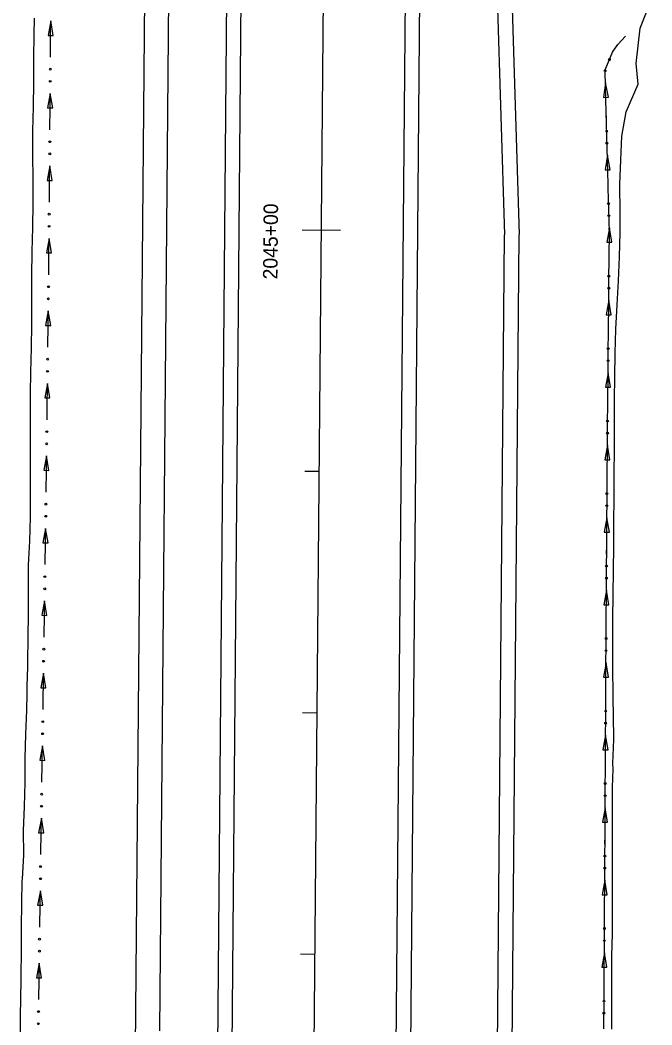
# Model space of a CAD drawing. Extents: x 1611108 to 1749517, y 619561 to 797725.
# Drawn here: x 1713475.7 to 1713737.6, y 761192.4 to 761608.7 of the extents above; entities that cross this region are included whole.
import ezdxf

# ---------------------------------------------------------------- set-up
doc = ezdxf.new("R2010")
doc.units = 0
for name, color, linetype in [('R_Ditch', 7, 'Continuous'), ('R_Horz Alg', 7, 'Continuous'), ('R_Horz Alg Stationing', 7, 'Continuous'), ('R_Proposed Const Limits', 7, 'Continuous'), ('R_Proposed Road', 7, 'Continuous')]:
    doc.layers.add(name, color=color, linetype=linetype)

msp = doc.modelspace()

# ---------------------------------------------------------------- linework, layer by layer
at = {"layer": 'R_Ditch'}
for p, q in [((1713488.44, 761608.4), (1713487.35, 761602.41)), ((1713489.46, 761602.39), (1713488.44, 761608.4)), ((1713487.35, 761602.41), (1713489.46, 761602.39)), ((1713718.4, 761582.75), (1713717.49, 761576.73)), ((1713719.61, 761576.78), (1713718.4, 761582.75)), ((1713488.24, 761578.36), (1713487.14, 761572.37)), ((1713489.25, 761572.36), (1713488.24, 761578.36)), ((1713717.49, 761576.73), (1713719.61, 761576.78)), ((1713487.14, 761572.37), (1713489.25, 761572.36)), ((1713719.15, 761552.72), (1713718.24, 761546.7)), ((1713720.36, 761546.75), (1713719.15, 761552.72)), ((1713488, 761548.33), (1713486.9, 761542.34)), ((1713489.01, 761542.32), (1713488, 761548.33)), ((1713718.24, 761546.7), (1713720.36, 761546.75)), ((1713486.9, 761542.34), (1713489.01, 761542.32)), ((1713719.99, 761522.69), (1713718.89, 761516.7)), ((1713721.01, 761516.69), (1713719.99, 761522.69)), ((1713487.73, 761518.29), (1713486.62, 761512.3)), ((1713488.74, 761512.28), (1713487.73, 761518.29)), ((1713718.89, 761516.7), (1713721.01, 761516.69)), ((1713486.62, 761512.3), (1713488.74, 761512.28)), ((1713719.72, 761492.66), (1713718.61, 761486.67)), ((1713720.72, 761486.65), (1713719.72, 761492.66)), ((1713487.43, 761488.25), (1713486.31, 761482.26)), ((1713488.43, 761482.24), (1713487.43, 761488.25)), ((1713718.61, 761486.67), (1713720.72, 761486.65)), ((1713486.31, 761482.26), (1713488.43, 761482.24)), ((1713719.44, 761462.62), (1713718.33, 761456.63)), ((1713720.44, 761456.61), (1713719.44, 761462.62)), ((1713487.1, 761458.22), (1713485.97, 761452.23)), ((1713488.09, 761452.2), (1713487.1, 761458.22)), ((1713718.33, 761456.63), (1713720.44, 761456.61)), ((1713485.97, 761452.23), (1713488.09, 761452.2)), ((1713719.18, 761432.58), (1713718.08, 761426.59)), ((1713720.19, 761426.58), (1713719.18, 761432.58)), ((1713486.73, 761428.18), (1713485.6, 761422.19)), ((1713487.72, 761422.17), (1713486.73, 761428.18)), ((1713718.08, 761426.59), (1713720.19, 761426.58)), ((1713485.6, 761422.19), (1713487.72, 761422.17)), ((1713718.96, 761402.55), (1713717.86, 761396.55)), ((1713719.98, 761396.54), (1713718.96, 761402.55)), ((1713486.34, 761398.15), (1713485.2, 761392.16)), ((1713487.31, 761392.13), (1713486.34, 761398.15)), ((1713717.86, 761396.55), (1713719.98, 761396.54)), ((1713485.2, 761392.16), (1713487.31, 761392.13)), ((1713718.77, 761372.51), (1713717.68, 761366.52)), ((1713719.79, 761366.5), (1713718.77, 761372.51)), ((1713485.91, 761368.11), (1713484.76, 761362.13)), ((1713486.88, 761362.1), (1713485.91, 761368.11)), ((1713717.68, 761366.52), (1713719.79, 761366.5)), ((1713484.76, 761362.13), (1713486.88, 761362.1)), ((1713718.6, 761342.47), (1713717.51, 761336.48)), ((1713719.62, 761336.47), (1713718.6, 761342.47)), ((1713485.46, 761338.08), (1713484.32, 761332.09)), ((1713486.43, 761332.06), (1713485.46, 761338.08)), ((1713717.51, 761336.48), (1713719.62, 761336.47)), ((1713484.32, 761332.09), (1713486.43, 761332.06)), ((1713718.42, 761312.43), (1713717.33, 761306.44)), ((1713719.45, 761306.43), (1713718.42, 761312.43)), ((1713485.02, 761308.04), (1713483.87, 761302.06)), ((1713485.99, 761302.03), (1713485.02, 761308.04)), ((1713717.33, 761306.44), (1713719.45, 761306.43)), ((1713483.87, 761302.06), (1713485.99, 761302.03)), ((1713718.25, 761282.4), (1713717.16, 761276.4)), ((1713719.28, 761276.39), (1713718.25, 761282.4)), ((1713484.58, 761278.01), (1713483.43, 761272.02)), ((1713485.55, 761271.99), (1713484.58, 761278.01)), ((1713717.16, 761276.4), (1713719.28, 761276.39)), ((1713483.43, 761272.02), (1713485.55, 761271.99)), ((1713718.08, 761252.36), (1713716.99, 761246.37)), ((1713719.1, 761246.35), (1713718.08, 761252.36)), ((1713484.14, 761247.97), (1713482.99, 761241.99)), ((1713485.11, 761241.96), (1713484.14, 761247.97)), ((1713716.99, 761246.37), (1713719.1, 761246.35)), ((1713482.99, 761241.99), (1713485.11, 761241.96)), ((1713717.91, 761222.32), (1713716.82, 761216.33)), ((1713718.93, 761216.32), (1713717.91, 761222.32)), ((1713483.69, 761217.94), (1713482.55, 761211.95)), ((1713484.66, 761211.92), (1713483.69, 761217.94)), ((1713716.82, 761216.33), (1713718.93, 761216.32)), ((1713482.55, 761211.95), (1713484.66, 761211.92))]:
    msp.add_line(p, q, dxfattribs=at)
for points in [[(1713488.35, 761593.4), (1713488.41, 761602.46), (1713488.44, 761608.4)], [(1713717.73, 761190.74), (1713717.75, 761194.46), (1713717.79, 761200.74), (1713717.83, 761209.32), (1713717.84, 761210.74), (1713717.89, 761219.03), (1713717.9, 761220.74), (1713717.91, 761221.62), (1713717.91, 761221.64), (1713717.93, 761225.07), (1713717.96, 761230.74), (1713717.96, 761230.75), (1713718.01, 761240.74), (1713718.07, 761250.19), (1713718.07, 761250.74), (1713718.13, 761260.74), (1713718.19, 761270.74), (1713718.24, 761280.74), (1713718.3, 761290.74), (1713718.34, 761298.55), (1713718.36, 761300.74), (1713718.42, 761310.74), (1713718.47, 761320.74), (1713718.51, 761327.55), (1713718.53, 761330.74), (1713718.58, 761338.75), (1713718.59, 761340.73), (1713718.64, 761350.73), (1713718.7, 761360.73), (1713718.76, 761370.73), (1713718.82, 761380.73), (1713718.88, 761390.73), (1713718.95, 761400.73), (1713718.95, 761400.77), (1713719.02, 761410.73), (1713719.08, 761420.08), (1713719.09, 761420.24), (1713719.09, 761420.73), (1713719.17, 761430.73), (1713719.25, 761440.73), (1713719.33, 761450.73), (1713719.34, 761451.89), (1713719.42, 761460.73), (1713719.51, 761470.73), (1713719.61, 761480.73), (1713719.71, 761490.73), (1713719.81, 761500.73), (1713719.91, 761510.73), (1713719.98, 761520.73), (1713719.71, 761530.73), (1713719.5, 761538.96), (1713719.45, 761540.74), (1713719.2, 761550.74), (1713718.95, 761560.74), (1713718.7, 761570.74), (1713718.45, 761580.75), (1713718.21, 761588.1), (1713721.35, 761595.45), (1713723.56, 761598.66), (1713726.61, 761602.07)], [(1713722.31, 761596.84), (1713723.56, 761598.66), (1713726.61, 761602.07)], [(1713722.29, 761596.81), (1713722.31, 761596.84)], [(1713488.35, 761593.36), (1713488.35, 761593.4)], [(1713718.77, 761567.75), (1713718.7, 761570.74), (1713718.45, 761580.75), (1713718.39, 761582.75)], [(1713488.13, 761563.36), (1713488.2, 761572.46), (1713488.24, 761578.36)], [(1713718.77, 761567.72), (1713718.77, 761567.75)], [(1713488.13, 761563.33), (1713488.13, 761563.36)], [(1713719.53, 761537.73), (1713719.5, 761538.96), (1713719.45, 761540.74), (1713719.2, 761550.74), (1713719.15, 761552.72)], [(1713487.87, 761533.33), (1713487.94, 761540.69), (1713487.95, 761542.47), (1713488, 761548.33)], [(1713719.53, 761537.69), (1713719.53, 761537.73)], [(1713487.87, 761533.29), (1713487.87, 761533.33)], [(1713719.88, 761507.69), (1713719.91, 761510.73), (1713719.98, 761520.73), (1713719.92, 761522.69)], [(1713487.59, 761503.29), (1713487.68, 761512.47), (1713487.73, 761518.29)], [(1713719.88, 761507.66), (1713719.88, 761507.69)], [(1713487.59, 761503.25), (1713487.59, 761503.29)], [(1713719.58, 761477.66), (1713719.61, 761480.73), (1713719.71, 761490.73), (1713719.72, 761492.66)], [(1713487.27, 761473.25), (1713487.37, 761482.47), (1713487.43, 761488.25)], [(1713719.58, 761477.62), (1713719.58, 761477.66)], [(1713487.27, 761473.22), (1713487.27, 761473.25)], [(1713719.31, 761447.62), (1713719.33, 761450.73), (1713719.34, 761451.89), (1713719.42, 761460.73), (1713719.44, 761462.62)], [(1713486.92, 761443.22), (1713487.03, 761452.47), (1713487.05, 761453.63), (1713487.1, 761458.22)], [(1713719.31, 761447.58), (1713719.31, 761447.62)], [(1713486.92, 761443.18), (1713486.92, 761443.22)], [(1713719.07, 761417.58), (1713719.08, 761420.08), (1713719.09, 761420.24), (1713719.09, 761420.73), (1713719.17, 761430.73), (1713719.18, 761432.58)], [(1713486.54, 761413.18), (1713486.66, 761422.47), (1713486.73, 761428.18)], [(1713719.07, 761417.55), (1713719.07, 761417.58)], [(1713486.54, 761413.14), (1713486.54, 761413.18)], [(1713718.86, 761387.55), (1713718.88, 761390.73), (1713718.95, 761400.73), (1713718.95, 761400.77), (1713718.96, 761402.55)], [(1713486.13, 761383.15), (1713486.26, 761392.47), (1713486.34, 761398.15)], [(1713718.86, 761387.51), (1713718.86, 761387.55)], [(1713486.13, 761383.11), (1713486.13, 761383.15)], [(1713718.68, 761357.51), (1713718.7, 761360.73), (1713718.76, 761370.73), (1713718.77, 761372.51)], [(1713485.69, 761353.11), (1713485.82, 761362.48), (1713485.91, 761368.11)], [(1713718.68, 761357.47), (1713718.68, 761357.51)], [(1713485.69, 761353.07), (1713485.69, 761353.11)], [(1713718.51, 761327.47), (1713718.51, 761327.55), (1713718.53, 761330.74), (1713718.58, 761338.75), (1713718.59, 761340.73), (1713718.6, 761342.47)], [(1713485.24, 761323.08), (1713485.33, 761329.3), (1713485.38, 761332.48), (1713485.46, 761338.08)], [(1713718.51, 761327.43), (1713718.51, 761327.47)], [(1713485.24, 761323.04), (1713485.24, 761323.08)], [(1713718.34, 761297.43), (1713718.34, 761298.55), (1713718.36, 761300.74), (1713718.42, 761310.74), (1713718.42, 761312.43)], [(1713484.8, 761293.04), (1713484.91, 761300.29), (1713484.94, 761302.48), (1713485.02, 761308.04)], [(1713718.34, 761297.4), (1713718.34, 761297.43)], [(1713484.8, 761293), (1713484.8, 761293.04)], [(1713718.17, 761267.4), (1713718.19, 761270.74), (1713718.24, 761280.74), (1713718.25, 761282.4)], [(1713484.36, 761263.01), (1713484.5, 761272.48), (1713484.58, 761278.01)], [(1713718.17, 761267.36), (1713718.17, 761267.4)], [(1713484.36, 761262.97), (1713484.36, 761263.01)], [(1713717.99, 761237.36), (1713718.01, 761240.74), (1713718.07, 761250.19), (1713718.07, 761250.74), (1713718.08, 761252.36)], [(1713483.92, 761232.97), (1713484.06, 761242.49), (1713484.14, 761247.97)], [(1713717.99, 761237.32), (1713717.99, 761237.36)], [(1713483.92, 761232.94), (1713483.92, 761232.97)], [(1713717.82, 761207.32), (1713717.83, 761209.32), (1713717.84, 761210.74), (1713717.89, 761219.03), (1713717.9, 761220.74), (1713717.91, 761221.62), (1713717.91, 761221.64), (1713717.91, 761222.32)], [(1713483.47, 761202.94), (1713483.59, 761211.07), (1713483.61, 761212.49), (1713483.69, 761217.94)], [(1713717.82, 761207.28), (1713717.82, 761207.32)], [(1713483.47, 761202.9), (1713483.47, 761202.94)]]:
    msp.add_lwpolyline(points, dxfattribs=at)
for centre in [(1713720.01, 761592.4), (1713488.27, 761588.38), (1713718.19, 761587.75), (1713488.24, 761583.37), (1713718.86, 761562.73), (1713488.05, 761558.34), (1713718.98, 761557.72), (1713488.01, 761553.33), (1713719.62, 761532.7), (1713487.79, 761528.31), (1713719.76, 761527.7), (1713487.75, 761523.3), (1713719.79, 761502.67), (1713487.5, 761498.27), (1713719.74, 761497.66), (1713487.45, 761493.26), (1713719.49, 761472.64), (1713487.18, 761468.23), (1713719.45, 761467.63), (1713487.12, 761463.22), (1713719.23, 761442.6), (1713486.82, 761438.2), (1713719.19, 761437.59), (1713486.76, 761433.19), (1713718.99, 761412.56), (1713486.44, 761408.16), (1713718.96, 761407.55), (1713486.37, 761403.15), (1713718.79, 761382.52), (1713486.02, 761378.13), (1713718.76, 761377.51), (1713485.94, 761373.12), (1713718.62, 761352.49), (1713485.58, 761348.09), (1713718.59, 761347.48), (1713485.5, 761343.08), (1713718.45, 761322.45), (1713485.13, 761318.06), (1713718.42, 761317.44), (1713485.06, 761313.05), (1713718.27, 761292.41), (1713484.69, 761288.02), (1713718.25, 761287.4), (1713484.62, 761283.01), (1713718.1, 761262.37), (1713484.25, 761257.99), (1713718.07, 761257.36), (1713484.17, 761252.98), (1713717.93, 761232.34), (1713483.81, 761227.95), (1713717.9, 761227.33), (1713483.73, 761222.94), (1713717.76, 761202.3), (1713483.36, 761197.92), (1713717.73, 761197.29), (1713483.29, 761192.91)]:
    msp.add_circle(centre, 0.375, dxfattribs=at)
at = {"layer": 'R_Horz Alg'}
msp.add_line((1713561.33, 757021.94), (1713607.03, 762259.43), dxfattribs=at)
at = {"layer": 'R_Horz Alg Stationing'}
for points in [[(1713592.59, 761521.84), (1713608.59, 761521.7)], [(1713593.72, 761421.83), (1713599.72, 761421.78)], [(1713592.85, 761321.83), (1713598.85, 761321.78)], [(1713591.98, 761221.84), (1713597.98, 761221.78)]]:
    msp.add_lwpolyline(points, dxfattribs=at)
at = {"layer": 'R_Proposed Const Limits'}
for points in [[(1713720.95, 761190.71), (1713720.95, 761194.43), (1713720.96, 761200.71), (1713720.97, 761209.29), (1713720.97, 761210.71), (1713721, 761219.01), (1713721.03, 761220.71), (1713721.05, 761221.59), (1713721.05, 761221.61), (1713721.11, 761225.04), (1713721.23, 761230.71), (1713721.23, 761230.72), (1713721.28, 761240.71), (1713721.3, 761250.17), (1713721.3, 761250.71), (1713721.33, 761260.71), (1713721.32, 761270.71), (1713721.28, 761280.71), (1713721.25, 761290.71), (1713721.5, 761298.52), (1713721.43, 761300.71), (1713721.77, 761310.71), (1713721.64, 761320.71), (1713721.55, 761327.53), (1713721.51, 761330.71), (1713721.46, 761338.73), (1713721.46, 761340.71), (1713721.45, 761350.71), (1713721.46, 761360.71), (1713721.63, 761370.71), (1713721.74, 761380.71), (1713721.82, 761390.71), (1713721.86, 761400.71), (1713721.86, 761400.75), (1713721.92, 761410.71), (1713722, 761420.05), (1713722, 761420.22), (1713722, 761420.71), (1713722.09, 761430.71), (1713722.1, 761440.71), (1713722.11, 761450.71), (1713722.11, 761451.87), (1713722.24, 761460.71), (1713722.42, 761470.71), (1713722.73, 761480.7), (1713723.26, 761490.7), (1713723.78, 761500.7), (1713724.22, 761510.69), (1713724.48, 761520.69), (1713724.42, 761530.69), (1713724.37, 761538.92), (1713724.39, 761540.69), (1713724.8, 761550.69), (1713725.22, 761560.69), (1713726.99, 761570.67), (1713731.91, 761582.23), (1713731.03, 761590.69), (1713732.8, 761605.42), (1713737.62, 761617.78)], [(1713475.74, 761182.85), (1713475.97, 761192.85), (1713475.94, 761196.57), (1713476.02, 761202.85), (1713476.13, 761211.43), (1713476.15, 761212.85), (1713476.28, 761222.84), (1713476.35, 761230.64), (1713476.37, 761232.84), (1713476.37, 761232.85), (1713476.46, 761242.84), (1713476.65, 761252.3), (1713476.7, 761252.84), (1713477.25, 761262.84), (1713477.17, 761272.84), (1713477.5, 761282.84), (1713477.91, 761292.83), (1713477.9, 761300.65), (1713477.85, 761302.83), (1713478.09, 761312.83), (1713478.48, 761322.83), (1713478.61, 761329.65), (1713478.69, 761332.83), (1713478.94, 761340.84), (1713479, 761342.83), (1713479.13, 761352.83), (1713479.25, 761362.83), (1713479.19, 761372.83), (1713479.22, 761382.83), (1713479.79, 761392.82), (1713480.03, 761402.82), (1713480.03, 761402.86), (1713480.02, 761412.82), (1713480, 761422.82), (1713479.99, 761432.82), (1713479.99, 761442.82), (1713480.04, 761452.82), (1713480.05, 761453.98), (1713480.18, 761462.82), (1713480.43, 761472.82), (1713480.61, 761482.82), (1713480.63, 761492.82), (1713480.65, 761502.82), (1713480.77, 761512.82), (1713481.03, 761522.82), (1713481.12, 761532.82), (1713481.11, 761541.04), (1713481.11, 761542.82), (1713481.09, 761552.82), (1713481.03, 761562.82), (1713481.25, 761572.82), (1713481.37, 761582.82), (1713481.48, 761592.81), (1713481.59, 761602.81), (1713481.67, 761609.57)]]:
    msp.add_lwpolyline(points, dxfattribs=at)
at = {"layer": 'R_Proposed Road'}
for p, q in [((1713522.62, 761066.99), (1713533.03, 762260.07)), ((1713533.7, 761190), (1713543.03, 762259.99)), ((1713541.83, 759372.2), (1713567.03, 762259.78)), ((1713547.83, 759372.15), (1713573.03, 762259.72)), ((1713615.83, 759371.56), (1713641.03, 762259.13)), ((1713621.83, 759371.5), (1713647.03, 762259.08)), ((1713667.2, 761819.87), (1713676.58, 761519.78)), ((1713676.33, 761719.91), (1713682.58, 761519.97)), ((1713671.01, 760881.58), (1713676.58, 761519.78)), ((1713677.01, 760881.53), (1713682.58, 761519.73))]:
    msp.add_line(p, q, dxfattribs=at)

# ---------------------------------------------------------------- texts
at = {"layer": 'R_Horz Alg Stationing'}
msp.add_text('2045+00', height=6, rotation=89.5, dxfattribs=at).set_placement((1713582.41, 761501.28))

doc.saveas('drawing.dxf')
